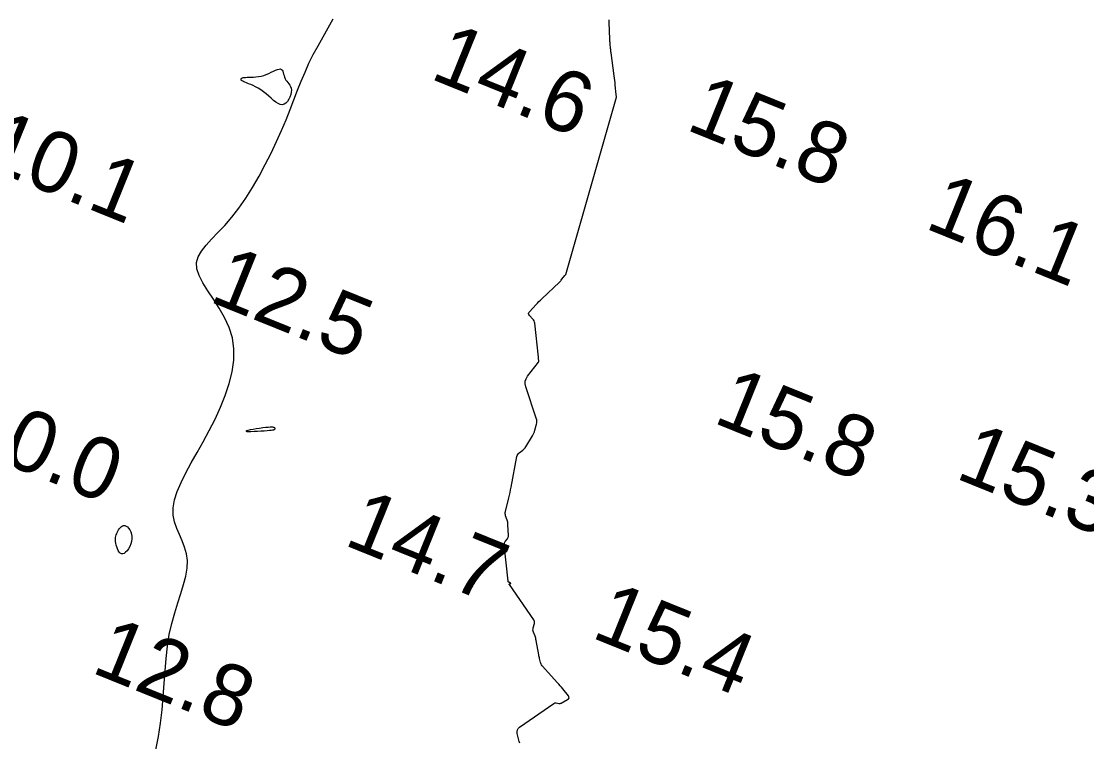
# Model space of a CAD drawing. Extents: x 3040093 to 3056816, y 408076 to 509144.
# Drawn here: x 3043650.1 to 3043737, y 438724.5 to 438783.2 of the extents above; entities that cross this region are included whole.
import ezdxf

# ---------------------------------------------------------------- set-up
doc = ezdxf.new("R2010")
doc.units = 0
for name, color, linetype in [('V-CHAN-CONT-EL12-1112', 7, 'Continuous'), ('V-CHAN-CONT-EL15', 7, 'Continuous'), ('V-TOPO-SOUN-0810', 7, 'Continuous')]:
    doc.layers.add(name, color=color, linetype=linetype)

msp = doc.modelspace()

# ---------------------------------------------------------------- linework, layer by layer
at = {"layer": 'V-CHAN-CONT-EL12-1112'}
msp.add_lwpolyline([(3043661.033, 438723.808), (3043661.263, 438724.89), (3043661.435, 438725.976), (3043661.56, 438727.06), (3043661.652, 438728.136), (3043661.726, 438729.197), (3043661.797, 438730.239), (3043661.88, 438731.255), (3043661.99, 438732.24), (3043662.142, 438733.187), (3043662.345, 438734.092), (3043662.584, 438734.953), (3043662.838, 438735.771), (3043663.087, 438736.547), (3043663.31, 438737.279), (3043663.487, 438737.969), (3043663.597, 438738.616), (3043663.62, 438739.221), (3043663.543, 438739.785), (3043663.388, 438740.319), (3043663.184, 438740.834), (3043662.96, 438741.341), (3043662.746, 438741.853), (3043662.572, 438742.38), (3043662.466, 438742.935), (3043662.459, 438743.528), (3043662.572, 438744.17), (3043662.794, 438744.86), (3043663.107, 438745.594), (3043663.494, 438746.37), (3043663.934, 438747.185), (3043664.411, 438748.035), (3043664.906, 438748.917), (3043665.4, 438749.83), (3043665.875, 438750.768), (3043666.315, 438751.724), (3043666.703, 438752.69), (3043667.022, 438753.657), (3043667.257, 438754.618), (3043667.39, 438755.564), (3043667.405, 438756.486), (3043667.285, 438757.377), (3043667.024, 438758.228), (3043666.653, 438759.039), (3043666.212, 438759.809), (3043665.742, 438760.536), (3043665.283, 438761.221), (3043664.877, 438761.861), (3043664.563, 438762.458), (3043664.383, 438763.009), (3043664.366, 438763.517), (3043664.501, 438763.997), (3043664.765, 438764.465), (3043665.136, 438764.937), (3043665.592, 438765.432), (3043666.11, 438765.965), (3043666.668, 438766.554), (3043667.244, 438767.216), (3043667.818, 438767.962), (3043668.382, 438768.781), (3043668.932, 438769.656), (3043669.463, 438770.571), (3043669.97, 438771.51), (3043670.449, 438772.455), (3043670.894, 438773.391), (3043671.3, 438774.301), (3043671.666, 438775.171), (3043671.998, 438776.003), (3043672.309, 438776.803), (3043672.607, 438777.575), (3043672.903, 438778.325), (3043673.208, 438779.058), (3043673.532, 438779.779), (3043673.885, 438780.492), (3043674.274, 438781.205), (3043674.685, 438781.922), (3043675.102, 438782.651), (3043675.509, 438783.399)], dxfattribs=at)
for points in [[(3043670.048, 438778.864), (3043670.254, 438778.949), (3043670.452, 438779.04), (3043670.638, 438779.127), (3043670.81, 438779.205), (3043670.963, 438779.267), (3043671.097, 438779.303), (3043671.206, 438779.309), (3043671.289, 438779.278), (3043671.352, 438779.214), (3043671.398, 438779.125), (3043671.434, 438779.017), (3043671.466, 438778.895), (3043671.498, 438778.767), (3043671.536, 438778.639), (3043671.587, 438778.517), (3043671.653, 438778.406), (3043671.731, 438778.302), (3043671.814, 438778.202), (3043671.896, 438778.101), (3043671.972, 438777.993), (3043672.034, 438777.875), (3043672.077, 438777.74), (3043672.096, 438777.585), (3043672.084, 438777.408), (3043672.044, 438777.216), (3043671.978, 438777.022), (3043671.889, 438776.836), (3043671.78, 438776.669), (3043671.653, 438776.532), (3043671.51, 438776.438), (3043671.355, 438776.396), (3043671.19, 438776.414), (3043671.017, 438776.486), (3043670.834, 438776.6), (3043670.644, 438776.747), (3043670.448, 438776.916), (3043670.244, 438777.096), (3043670.036, 438777.276), (3043669.823, 438777.447), (3043669.606, 438777.599), (3043669.389, 438777.732), (3043669.176, 438777.848), (3043668.971, 438777.949), (3043668.778, 438778.035), (3043668.601, 438778.109), (3043668.445, 438778.173), (3043668.313, 438778.227), (3043668.208, 438778.273), (3043668.128, 438778.313), (3043668.07, 438778.348), (3043668.03, 438778.378), (3043668.006, 438778.404), (3043667.995, 438778.429), (3043667.992, 438778.452), (3043667.994, 438778.475), (3043668.001, 438778.498), (3043668.012, 438778.521), (3043668.032, 438778.544), (3043668.064, 438778.566), (3043668.109, 438778.586), (3043668.172, 438778.603), (3043668.254, 438778.616), (3043668.36, 438778.626), (3043668.491, 438778.632), (3043668.644, 438778.636), (3043668.816, 438778.641), (3043669.003, 438778.65), (3043669.202, 438778.667), (3043669.41, 438778.694), (3043669.622, 438778.734), (3043669.836, 438778.79)], [(3043670.298, 438749.851), (3043670.441, 438749.864), (3043670.544, 438749.876), (3043670.616, 438749.886), (3043670.661, 438749.894), (3043670.688, 438749.901), (3043670.701, 438749.907), (3043670.707, 438749.911), (3043670.713, 438749.916), (3043670.719, 438749.919), (3043670.724, 438749.922), (3043670.73, 438749.926), (3043670.735, 438749.93), (3043670.741, 438749.934), (3043670.747, 438749.939), (3043670.752, 438749.945), (3043670.758, 438749.953), (3043670.763, 438749.962), (3043670.766, 438749.973), (3043670.768, 438749.984), (3043670.767, 438749.997), (3043670.762, 438750.01), (3043670.753, 438750.025), (3043670.739, 438750.04), (3043670.719, 438750.056), (3043670.689, 438750.072), (3043670.643, 438750.085), (3043670.577, 438750.095), (3043670.485, 438750.1), (3043670.363, 438750.098), (3043670.207, 438750.089), (3043670.01, 438750.07), (3043669.772, 438750.042), (3043669.507, 438750.005), (3043669.235, 438749.964), (3043668.973, 438749.92), (3043668.739, 438749.876), (3043668.552, 438749.836), (3043668.431, 438749.802), (3043668.394, 438749.776), (3043668.453, 438749.761), (3043668.595, 438749.756), (3043668.8, 438749.759), (3043669.05, 438749.769), (3043669.325, 438749.783), (3043669.607, 438749.8), (3043669.875, 438749.818), (3043670.11, 438749.835)], [(3043657.951, 438741.627), (3043658.011, 438741.736), (3043658.078, 438741.839), (3043658.152, 438741.931), (3043658.232, 438742.008), (3043658.319, 438742.062), (3043658.413, 438742.09), (3043658.512, 438742.084), (3043658.617, 438742.042), (3043658.723, 438741.966), (3043658.825, 438741.859), (3043658.917, 438741.725), (3043658.996, 438741.568), (3043659.054, 438741.392), (3043659.087, 438741.202), (3043659.091, 438740.999), (3043659.061, 438740.79), (3043659.002, 438740.582), (3043658.918, 438740.381), (3043658.817, 438740.196), (3043658.703, 438740.035), (3043658.582, 438739.905), (3043658.46, 438739.814), (3043658.342, 438739.77), (3043658.234, 438739.779), (3043658.135, 438739.833), (3043658.048, 438739.924), (3043657.971, 438740.044), (3043657.905, 438740.184), (3043657.85, 438740.336), (3043657.807, 438740.49), (3043657.775, 438740.637), (3043657.755, 438740.772), (3043657.746, 438740.895), (3043657.749, 438741.008), (3043657.761, 438741.114), (3043657.782, 438741.216), (3043657.813, 438741.315), (3043657.851, 438741.416), (3043657.898, 438741.519)]]:
    msp.add_lwpolyline(points, close=True, dxfattribs=at)
at = {"layer": 'V-CHAN-CONT-EL15'}
for points in [[(3043698.617, 438776.998), (3043698.612, 438777.032), (3043698.59, 438777.223), (3043698.511, 438777.992), (3043698.491, 438778.184), (3043698.469, 438778.376), (3043698.445, 438778.567), (3043698.42, 438778.759), (3043698.169, 438780.616), (3043698.157, 438780.71), (3043698.146, 438780.804), (3043698.135, 438780.898), (3043698.126, 438780.992), (3043698.088, 438781.369), (3043698.08, 438781.464), (3043698.073, 438781.558), (3043698.067, 438781.652), (3043698.063, 438781.747), (3043698.011, 438783.105), (3043698.003, 438783.303)], [(3043690.736, 438724.329), (3043690.685, 438724.487), (3043690.519, 438725.136), (3043690.5, 438725.29), (3043690.526, 438725.427), (3043690.596, 438725.547), (3043690.711, 438725.651), (3043693.496, 438727.585), (3043693.542, 438727.611), (3043693.59, 438727.626), (3043693.64, 438727.631), (3043693.693, 438727.625), (3043693.907, 438727.58), (3043693.96, 438727.574), (3043694.012, 438727.577), (3043694.062, 438727.59), (3043694.11, 438727.612), (3043694.625, 438727.902), (3043694.705, 438727.964), (3043694.741, 438728.034), (3043694.734, 438728.112), (3043694.683, 438728.199), (3043694.221, 438728.777), (3043694.119, 438728.903), (3043694.015, 438729.027), (3043693.909, 438729.149), (3043693.801, 438729.27), (3043692.547, 438730.655), (3043692.498, 438730.716), (3043692.459, 438730.781), (3043692.428, 438730.85), (3043692.406, 438730.925), (3043692.335, 438731.231), (3043692.317, 438731.308), (3043692.301, 438731.384), (3043692.286, 438731.461), (3043692.271, 438731.539), (3043692.06, 438732.717), (3043692.042, 438732.805), (3043692.02, 438732.891), (3043691.993, 438732.977), (3043691.963, 438733.061), (3043691.834, 438733.397), (3043691.808, 438733.481), (3043691.798, 438733.566), (3043691.801, 438733.651), (3043691.819, 438733.738), (3043691.919, 438734.086), (3043691.935, 438734.172), (3043691.931, 438734.254), (3043691.908, 438734.333), (3043691.866, 438734.409), (3043689.877, 438737.268), (3043689.869, 438737.284), (3043689.869, 438737.297), (3043689.876, 438737.309), (3043689.892, 438737.318), (3043689.969, 438737.349), (3043689.984, 438737.356), (3043689.989, 438737.365), (3043689.984, 438737.374), (3043689.971, 438737.383), (3043689.832, 438737.457), (3043689.806, 438737.475), (3043689.786, 438737.497), (3043689.773, 438737.523), (3043689.766, 438737.554), (3043689.456, 438740.526), (3043689.455, 438740.597), (3043689.467, 438740.663), (3043689.493, 438740.726), (3043689.531, 438740.784), (3043689.712, 438741.011), (3043689.751, 438741.07), (3043689.778, 438741.133), (3043689.793, 438741.199), (3043689.796, 438741.27), (3043689.757, 438742.18), (3043689.749, 438742.27), (3043689.736, 438742.359), (3043689.716, 438742.446), (3043689.689, 438742.532), (3043689.569, 438742.874), (3043689.546, 438742.96), (3043689.535, 438743.047), (3043689.537, 438743.134), (3043689.553, 438743.221), (3043689.83, 438744.35), (3043689.882, 438744.567), (3043689.931, 438744.786), (3043689.977, 438745.005), (3043690.02, 438745.224), (3043690.491, 438747.715), (3043690.515, 438747.801), (3043690.553, 438747.879), (3043690.604, 438747.948), (3043690.67, 438748.009), (3043690.961, 438748.236), (3043691.03, 438748.296), (3043691.094, 438748.36), (3043691.152, 438748.43), (3043691.204, 438748.506), (3043691.76, 438749.388), (3043691.824, 438749.498), (3043691.878, 438749.612), (3043691.923, 438749.73), (3043691.959, 438749.852), (3043692.085, 438750.347), (3043692.108, 438750.47), (3043692.113, 438750.593), (3043692.099, 438750.715), (3043692.068, 438750.837), (3043691.213, 438753.397), (3043691.164, 438753.625), (3043691.172, 438753.844), (3043691.237, 438754.053), (3043691.359, 438754.252), (3043692.247, 438755.399), (3043692.254, 438755.409), (3043692.26, 438755.42), (3043692.263, 438755.432), (3043692.265, 438755.444), (3043692.268, 438755.495), (3043692.269, 438755.508), (3043692.268, 438755.521), (3043692.268, 438755.533), (3043692.267, 438755.546), (3043692.251, 438755.689), (3043692.245, 438755.745), (3043692.239, 438755.801), (3043691.942, 438758.573), (3043691.924, 438758.67), (3043691.891, 438758.761), (3043691.844, 438758.845), (3043691.782, 438758.923), (3043691.507, 438759.22), (3043691.456, 438759.295), (3043691.439, 438759.369), (3043691.456, 438759.443), (3043691.509, 438759.516), (3043692.057, 438760.097), (3043692.172, 438760.218), (3043692.289, 438760.337), (3043692.407, 438760.454), (3043692.527, 438760.57), (3043693.953, 438761.93), (3043694.007, 438761.984), (3043694.059, 438762.04), (3043694.109, 438762.099), (3043694.156, 438762.159), (3043694.396, 438762.483), (3043694.415, 438762.504), (3043694.437, 438762.521), (3043694.461, 438762.534), (3043694.488, 438762.542), (3043698.617, 438776.998)]]:
    msp.add_lwpolyline(points, dxfattribs=at)

# ---------------------------------------------------------------- texts
at = {"layer": 'V-TOPO-SOUN-0810'}
for s, p in [('14.6 ', (3043683.293, 438778.57)), ('15.8 ', (3043704.153, 438774.41)), ('10.1 ', (3043646.673, 438771.49)), ('16.1 ', (3043723.643, 438766.37)), ('12.5 ', (3043665.283, 438760.4)), ('15.8 ', (3043706.383, 438750.52)), ('10.0 ', (3043644.903, 438748.68)), ('15.3 ', (3043726.133, 438745.99)), ('14.7 ', (3043676.273, 438740.55)), ('15.4 ', (3043696.443, 438733)), ('12.8 ', (3043655.663, 438730.15))]:
    msp.add_text(s, height=5, rotation=338, dxfattribs=at).set_placement(p)

doc.saveas('drawing.dxf')
